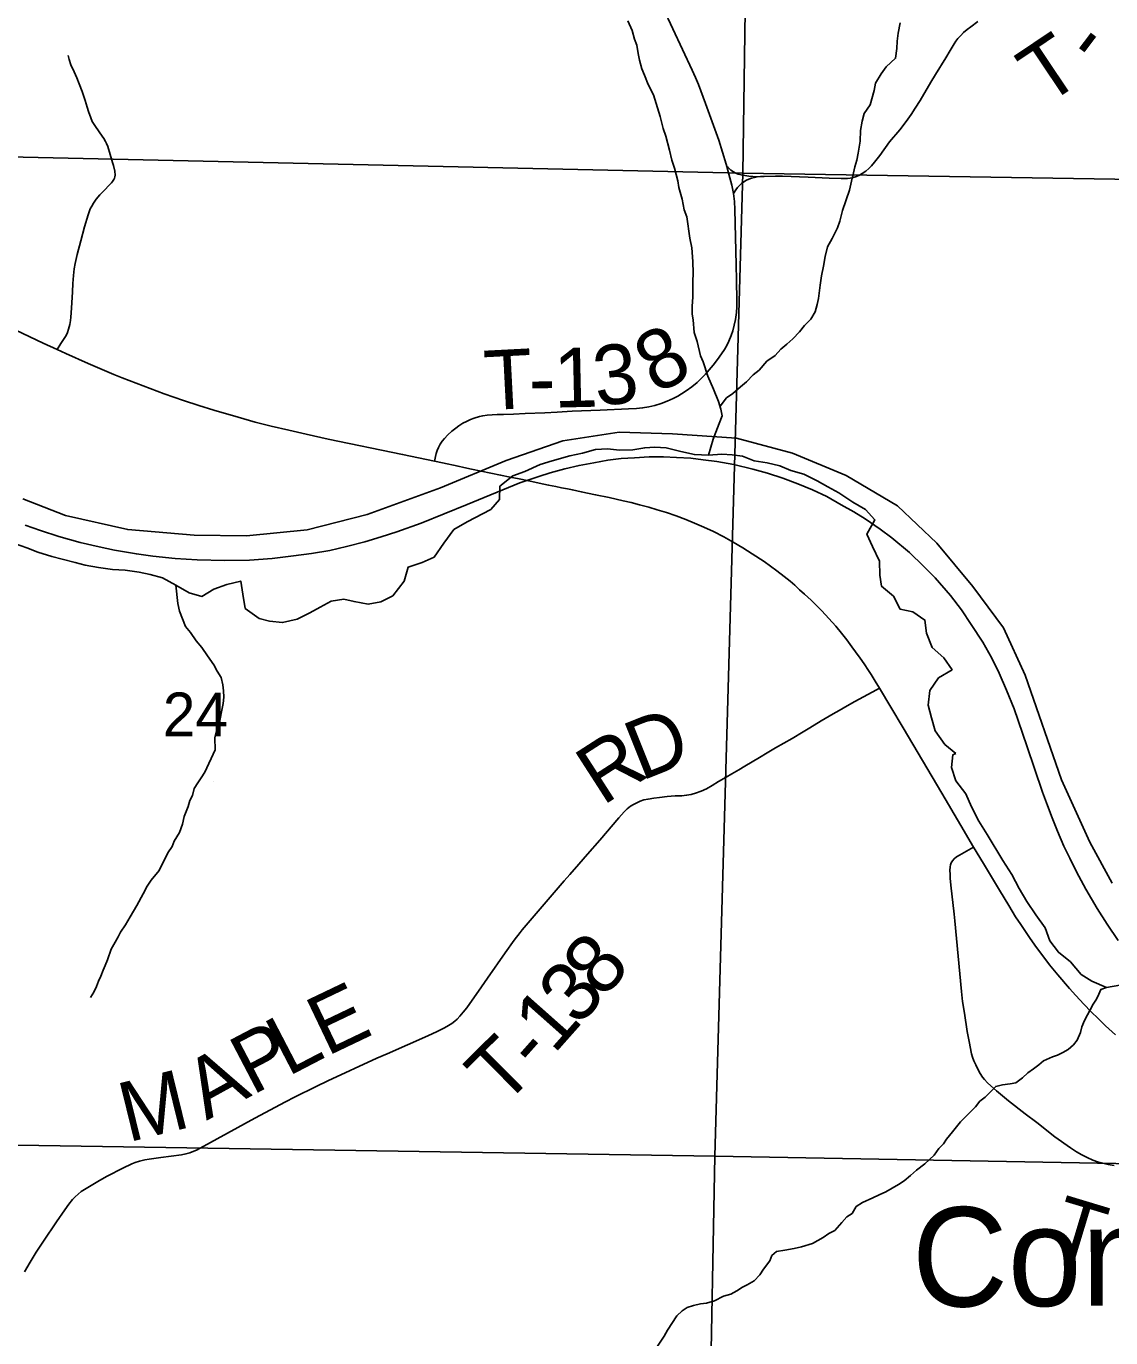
# Model space of a CAD drawing. Extents: x 0 to 34, y 0 to 22.
# Drawn here: x 11.807 to 12.841, y 17.845 to 19.096 of the extents above; entities that cross this region are included whole.
import ezdxf

# ---------------------------------------------------------------- set-up
doc = ezdxf.new("R2010")
doc.units = 0
for name, color, linetype in [('GM_X_Corporation', 7, 'Continuous'), ('GM_X_Major_River', 7, 'Continuous'), ('GM_X_Major_River_Text', 7, 'Continuous'), ('GM_X_Minor_River', 7, 'Continuous'), ('GM_X_Rail_Line', 7, 'Continuous'), ('GM_X_Section_Text', 7, 'Continuous'), ('GM_X_State_Route', 7, 'Continuous'), ('GM_X_Township_Road', 7, 'Continuous'), ('GM_X_Township_Road_Text', 7, 'Continuous')]:
    doc.layers.add(name, color=color, linetype=linetype)

msp = doc.modelspace()

# ---------------------------------------------------------------- linework, layer by layer
at = {"layer": 'GM_X_Corporation'}
for points in [[(12.5051, 19.9749), (12.4906, 18.9558), (11.4752, 18.9783), (11.4952, 19.9838)], [(13.52, 19.9573), (13.4956, 18.9396), (12.4906, 18.9558), (12.5051, 19.9749)], [(11.4752, 18.9783), (12.4906, 18.9558), (12.4638, 18.0185), (11.4565, 18.0343)], [(12.4906, 18.9558), (13.4956, 18.9396), (13.4723, 18.0001), (12.4638, 18.0185)], [(11.4565, 18.0343), (12.4638, 18.0185), (12.4446, 17.0089), (11.4395, 17.0255)], [(12.4638, 18.0185), (13.4723, 18.0001), (13.4493, 16.9912), (12.4446, 17.0089)]]:
    msp.add_lwpolyline(points, close=True, dxfattribs=at)
at = {"layer": 'GM_X_Major_River'}
for points in [[(11.8538, 18.5844), (11.8633, 18.5819), (11.8759, 18.5799), (11.8895, 18.5778), (11.9013, 18.5772), (11.9149, 18.5752), (11.9252, 18.5731), (11.937, 18.5698), (11.9496, 18.5628), (11.9626, 18.5555), (11.9747, 18.5522), (11.986, 18.5592), (11.9984, 18.5636), (12.0116, 18.5668), (12.0137, 18.5544), (12.0158, 18.5408), (12.0292, 18.5311), (12.0391, 18.5286), (12.0516, 18.5273), (12.0656, 18.5306), (12.0776, 18.5364), (12.0874, 18.5419), (12.0979, 18.5478), (12.11, 18.5495), (12.1198, 18.5473), (12.1331, 18.5449), (12.1452, 18.547), (12.1568, 18.5529), (12.1676, 18.5667), (12.1712, 18.58), (12.1847, 18.5844), (12.196, 18.5895), (12.2052, 18.6029), (12.2149, 18.616), (12.2276, 18.6234), (12.2502, 18.6351), (12.2583, 18.6447), (12.2589, 18.6572), (12.2712, 18.6673), (12.2825, 18.6713), (12.2972, 18.6779), (12.3088, 18.6815), (12.3254, 18.6864), (12.3375, 18.6888), (12.3499, 18.6924), (12.3613, 18.693), (12.373, 18.6917), (12.3855, 18.6919), (12.3969, 18.694), (12.4067, 18.6945), (12.4173, 18.6939), (12.4314, 18.6903), (12.4443, 18.6875), (12.4579, 18.687), (12.4704, 18.6879), (12.4803, 18.6873), (12.4901, 18.686), (12.5012, 18.6816), (12.5137, 18.6796), (12.5259, 18.6767), (12.5362, 18.6723), (12.5487, 18.6688), (12.5613, 18.6625), (12.5716, 18.6566), (12.5819, 18.6511), (12.5953, 18.6422), (12.6076, 18.6352), (12.6164, 18.6251), (12.6087, 18.6117), (12.6142, 18.5997), (12.6209, 18.5858), (12.6211, 18.5725), (12.6228, 18.5619), (12.6343, 18.5523), (12.6405, 18.5402), (12.6527, 18.5374), (12.6642, 18.5296), (12.6655, 18.5171), (12.6711, 18.5036), (12.6822, 18.4935), (12.69, 18.4823), (12.6772, 18.4745), (12.6687, 18.4626), (12.6674, 18.4486), (12.6703, 18.4365), (12.6739, 18.424), (12.6832, 18.4109), (12.6935, 18.4024)], [(11.7967, 18.6025), (11.8078, 18.5985), (11.8181, 18.5945), (11.8314, 18.5902), (11.8413, 18.5877), (11.8538, 18.5844)], [(12.6935, 18.4024), (12.6908, 18.4013), (12.6895, 18.3892), (12.6935, 18.3763), (12.7032, 18.364), (12.7087, 18.3516), (12.7157, 18.338), (12.7235, 18.3252), (12.7383, 18.3005), (12.7469, 18.2869), (12.754, 18.2738), (12.7614, 18.2614), (12.7699, 18.2486), (12.7788, 18.2362), (12.7832, 18.2238), (12.7914, 18.2129), (12.8029, 18.2036), (12.8133, 18.1917), (12.8233, 18.1854), (12.8374, 18.1792), (12.8499, 18.1816)]]:
    msp.add_lwpolyline(points, dxfattribs=at)
at = {"layer": 'GM_X_Minor_River'}
for points in [[(12.4579, 18.687), (12.4622, 18.7021), (12.4646, 18.7089), (12.468, 18.7172), (12.4707, 18.7245), (12.4696, 18.7309), (12.4673, 18.7381), (12.4625, 18.7499), (12.4572, 18.7621), (12.4527, 18.7758), (12.4501, 18.7815), (12.4471, 18.7952), (12.4441, 18.804), (12.443, 18.8158), (12.4423, 18.8215), (12.4423, 18.8287), (12.4427, 18.8378), (12.4428, 18.8526), (12.4432, 18.8606), (12.4429, 18.8716), (12.4418, 18.8845), (12.4399, 18.8937), (12.437, 18.9142), (12.4347, 18.9207), (12.4325, 18.9309), (12.4295, 18.9423), (12.4284, 18.9484), (12.4254, 18.9606), (12.4228, 18.9682), (12.4206, 18.9777), (12.4172, 18.991), (12.4146, 18.9983), (12.4116, 19.0097), (12.4052, 19.0306), (12.4003, 19.0405), (12.3966, 19.0493), (12.3943, 19.0553), (12.3921, 19.0637), (12.3906, 19.0698), (12.3895, 19.0778), (12.3872, 19.0835), (12.385, 19.0919), (12.3809, 19.101)], [(12.4688, 18.7335), (12.4749, 18.7415), (12.481, 18.7457), (12.4883, 18.7521), (12.494, 18.7567), (12.5005, 18.7635), (12.5062, 18.768), (12.5134, 18.7767), (12.5214, 18.782), (12.5267, 18.7881), (12.5325, 18.7926), (12.5382, 18.7979), (12.5446, 18.8044), (12.5492, 18.8104), (12.5553, 18.8165), (12.5595, 18.8237), (12.5615, 18.8305), (12.5626, 18.8362), (12.5642, 18.8491), (12.5654, 18.8579), (12.5673, 18.867), (12.5689, 18.8765), (12.5712, 18.8856), (12.5758, 18.8935), (12.5807, 18.9038), (12.583, 18.9102), (12.5854, 18.9201), (12.5923, 18.9395), (12.5942, 18.9482), (12.5961, 18.9562), (12.5973, 18.9619), (12.5992, 18.9683), (12.6004, 18.9748), (12.6023, 18.9862), (12.6028, 18.9964), (12.6043, 19.0055), (12.6063, 19.0127), (12.612, 19.0211), (12.6158, 19.0347), (12.617, 19.0416), (12.6224, 19.0507), (12.6273, 19.0571), (12.6361, 19.0654), (12.6373, 19.0746), (12.6377, 19.0818), (12.6385, 19.0894), (12.6404, 19.0993)], [(11.9496, 18.5628), (11.9516, 18.5456), (11.9531, 18.538), (11.9591, 18.5236), (11.9636, 18.5178), (11.9693, 18.5098), (11.9746, 18.5034), (11.9799, 18.4954), (11.9859, 18.487), (11.9893, 18.4809), (11.9931, 18.4748), (11.9945, 18.4679), (11.9953, 18.4622), (11.9956, 18.4562), (11.9948, 18.4501), (11.9937, 18.4436), (11.9917, 18.4338), (11.9891, 18.4265), (11.9871, 18.4174), (11.9874, 18.406), (11.9774, 18.3845)], [(11.9774, 18.3845), (11.974, 18.3792), (11.9706, 18.3743), (11.9672, 18.3689), (11.9658, 18.3625), (11.9631, 18.3575), (11.9616, 18.3518), (11.9578, 18.3423), (11.956, 18.3351), (11.9533, 18.3271), (11.9481, 18.3188), (11.9462, 18.3138), (11.942, 18.3078), (11.9337, 18.291), (11.9262, 18.2815), (11.9224, 18.2758), (11.9186, 18.2686), (11.9126, 18.2576), (11.9062, 18.2466), (11.9016, 18.239), (11.8971, 18.2321), (11.8948, 18.2276), (11.8918, 18.2226), (11.8881, 18.2158), (11.8847, 18.2055), (11.8824, 18.2002), (11.8805, 18.1957), (11.8783, 18.19), (11.876, 18.1854), (11.8741, 18.1801), (11.8715, 18.1748), (11.8685, 18.1698)], [(11.9858, 18.3757), (11.9858, 18.3756)], [(12.8374, 18.1792), (12.832, 18.1774), (12.8301, 18.1728), (12.8279, 18.1683), (12.8245, 18.1633), (12.8218, 18.158), (12.8192, 18.1531), (12.8162, 18.1478), (12.8139, 18.1417), (12.8124, 18.1364), (12.8094, 18.1291), (12.806, 18.1246), (12.8007, 18.12), (12.7958, 18.1173), (12.7905, 18.1147), (12.7859, 18.1132), (12.7772, 18.1093), (12.7727, 18.1055), (12.7677, 18.1017), (12.7624, 18.0979), (12.7571, 18.093), (12.7507, 18.0884), (12.7454, 18.0873), (12.7382, 18.0865), (12.7317, 18.085), (12.7215, 18.0747), (12.7166, 18.0709), (12.7124, 18.0656), (12.7079, 18.061), (12.6981, 18.0511), (12.6943, 18.0465), (12.6905, 18.0416), (12.6848, 18.0347), (12.6818, 18.0302), (12.6773, 18.0256), (12.6731, 18.0195), (12.664, 18.0112), (12.6561, 18.0051), (12.6504, 18.0001), (12.6443, 17.9948), (12.639, 17.9914), (12.6269, 17.9845), (12.6205, 17.9815), (12.6144, 17.9788), (12.6045, 17.9742), (12.5985, 17.9704), (12.5947, 17.9636), (12.5898, 17.9605), (12.5849, 17.9552), (12.5781, 17.9476), (12.5724, 17.9446), (12.5671, 17.9408), (12.5568, 17.935), (12.5466, 17.932), (12.5394, 17.9305), (12.5307, 17.9289), (12.5227, 17.9274), (12.5182, 17.9236), (12.5163, 17.9186), (12.5102, 17.9107), (12.5068, 17.9053), (12.5012, 17.8996), (12.4947, 17.8958), (12.4902, 17.8935), (12.4849, 17.8901), (12.4792, 17.8867), (12.472, 17.8848), (12.4636, 17.8806), (12.4557, 17.8783), (12.45, 17.8775), (12.4435, 17.876), (12.4375, 17.8741), (12.4325, 17.871), (12.4276, 17.8661), (12.4186, 17.8524), (12.4155, 17.8467), (12.408, 17.8353)]]:
    msp.add_lwpolyline(points, dxfattribs=at)
at = {"layer": 'GM_X_Rail_Line'}
for points in [[(12.8428, 18.2789), (12.8213, 18.3178), (12.7944, 18.3772), (12.7598, 18.4771), (12.739, 18.5221), (12.7099, 18.5617), (12.6755, 18.6029), (12.638, 18.6386), (12.5891, 18.6675), (12.5379, 18.6887), (12.4844, 18.7031), (12.4234, 18.7074), (12.3725, 18.7088), (12.3188, 18.7006), (12.2647, 18.6818), (12.2022, 18.6557), (12.1321, 18.6303), (12.0749, 18.6156), (12.0173, 18.61), (11.9673, 18.6107), (11.9039, 18.6159), (11.8444, 18.6294), (11.8039, 18.6454)], [(11.806, 18.6202), (11.8207, 18.6151), (11.8382, 18.6095), (11.8585, 18.6037), (11.8766, 18.5996), (11.8911, 18.5964), (11.9121, 18.5927), (11.9278, 18.5906), (11.9492, 18.5883), (11.9702, 18.5871), (11.9966, 18.5863), (12.0199, 18.5869), (12.0415, 18.5883), (12.0619, 18.5908), (12.079, 18.5931), (12.0965, 18.5961), (12.1124, 18.5997), (12.13, 18.6043), (12.1456, 18.609), (12.1606, 18.6139), (12.1837, 18.6221), (12.2276, 18.6399), (12.2779, 18.6604), (12.2958, 18.6666), (12.3066, 18.6701), (12.3208, 18.6739), (12.3343, 18.6771), (12.3484, 18.6797), (12.3616, 18.682), (12.3745, 18.6836), (12.3871, 18.6845), (12.4011, 18.6852), (12.4148, 18.6852), (12.4271, 18.6848), (12.441, 18.6839), (12.4528, 18.6825), (12.4657, 18.6808), (12.4818, 18.6779), (12.4999, 18.6736), (12.514, 18.6698), (12.5285, 18.665), (12.5431, 18.6597), (12.5568, 18.6539), (12.5707, 18.6474), (12.5844, 18.6396), (12.5963, 18.6328), (12.6073, 18.6262), (12.6214, 18.6163), (12.6326, 18.6082), (12.6493, 18.594), (12.6628, 18.581), (12.6738, 18.5698), (12.6884, 18.5532), (12.699, 18.5393), (12.7084, 18.5255), (12.7193, 18.5087), (12.7279, 18.4933), (12.7351, 18.4791), (12.742, 18.4629), (12.7492, 18.4451), (12.7614, 18.4098), (12.7764, 18.3655), (12.7809, 18.3527), (12.7856, 18.341), (12.7906, 18.3283), (12.7967, 18.3141), (12.8023, 18.3026), (12.8086, 18.2896), (12.8176, 18.2729), (12.8285, 18.2547), (12.8379, 18.2398), (12.8486, 18.2242)]]:
    msp.add_lwpolyline(points, dxfattribs=at)
at = {"layer": 'GM_X_State_Route'}
for points in [[(11.7973, 18.8062), (11.8232, 18.7938), (11.8367, 18.7876), (11.8448, 18.784), (11.8662, 18.7743), (11.8794, 18.7686), (11.8905, 18.7639), (11.8987, 18.7606), (11.9385, 18.7454), (11.957, 18.7391), (11.9717, 18.7343), (11.9861, 18.7298), (12.0091, 18.723), (12.0253, 18.7185), (12.0407, 18.7145), (12.0575, 18.7107), (12.0742, 18.7068), (12.0949, 18.7023), (12.166, 18.6876), (12.1964, 18.6811)], [(12.1964, 18.6811), (12.2042, 18.6795), (12.2189, 18.6763), (12.2243, 18.6752), (12.2318, 18.6736), (12.2411, 18.6717), (12.2502, 18.6698), (12.2594, 18.6679), (12.2685, 18.666), (12.2773, 18.6642), (12.2863, 18.6623), (12.2964, 18.6602), (12.3052, 18.6584), (12.3123, 18.6569), (12.3177, 18.6558), (12.3233, 18.6547), (12.3279, 18.6537), (12.3364, 18.652), (12.35, 18.6492), (12.3631, 18.6464), (12.3765, 18.6434), (12.3841, 18.6417), (12.392, 18.6397), (12.4007, 18.6374), (12.4089, 18.6349), (12.4178, 18.6323), (12.4269, 18.6291), (12.4361, 18.6257), (12.4443, 18.6222), (12.4534, 18.6183), (12.4626, 18.6141), (12.4724, 18.6089), (12.4813, 18.604), (12.4905, 18.5985), (12.4995, 18.5929), (12.5108, 18.5854), (12.5229, 18.5766), (12.5299, 18.5713), (12.5356, 18.5666), (12.54, 18.5629), (12.5446, 18.5586), (12.5492, 18.5545), (12.5556, 18.5485), (12.5604, 18.5438), (12.5657, 18.5384), (12.5725, 18.5312), (12.5791, 18.5238), (12.5846, 18.5173), (12.5897, 18.5107), (12.5946, 18.5042), (12.598, 18.4994), (12.6023, 18.4934), (12.6062, 18.4878), (12.6103, 18.4816), (12.6128, 18.4777), (12.6167, 18.4714), (12.6208, 18.4647)], [(12.6208, 18.4647), (12.6317, 18.4467), (12.6434, 18.4268), (12.6618, 18.3956), (12.6802, 18.3646), (12.6985, 18.3337), (12.7106, 18.3132), (12.72, 18.2975), (12.7352, 18.2721), (12.7441, 18.2574), (12.7506, 18.2468), (12.7556, 18.2392), (12.7644, 18.226), (12.7707, 18.2173), (12.7765, 18.2095), (12.783, 18.2009), (12.791, 18.1912), (12.8021, 18.1783), (12.808, 18.1716), (12.8157, 18.1635), (12.8228, 18.1561), (12.8293, 18.1496), (12.8365, 18.1428), (12.8459, 18.1342)]]:
    msp.add_lwpolyline(points, dxfattribs=at)
at = {"layer": 'GM_X_Township_Road'}
for points in [[(12.1964, 18.6811), (12.1981, 18.6886), (12.1989, 18.6915), (12.2002, 18.6943), (12.2017, 18.6973), (12.2037, 18.7001), (12.2059, 18.7028), (12.209, 18.7062), (12.2129, 18.7097), (12.2167, 18.7126), (12.2198, 18.7149), (12.2235, 18.7173), (12.227, 18.7191), (12.2307, 18.7209), (12.2343, 18.7222), (12.2393, 18.7237), (12.2425, 18.7245), (12.2466, 18.725), (12.2562, 18.7257), (12.2621, 18.7258), (12.2717, 18.7261), (12.2828, 18.7265), (12.3018, 18.7274), (12.3133, 18.728), (12.3278, 18.7288), (12.3544, 18.7298), (12.3815, 18.7311), (12.3892, 18.7314), (12.3949, 18.7319), (12.4009, 18.7331), (12.4065, 18.7344), (12.4127, 18.7363), (12.4182, 18.7385), (12.4241, 18.7409), (12.4284, 18.7432), (12.432, 18.7453), (12.4366, 18.7482), (12.4418, 18.752), (12.4471, 18.7563), (12.4512, 18.7603), (12.4548, 18.764), (12.4584, 18.7683), (12.4621, 18.7728), (12.4662, 18.778), (12.4702, 18.7835), (12.473, 18.7878), (12.4751, 18.7915), (12.4773, 18.7957), (12.4794, 18.8011), (12.4808, 18.8055), (12.4823, 18.8108), (12.4835, 18.8164), (12.4844, 18.823), (12.4849, 18.8285), (12.4848, 18.8343), (12.4845, 18.8539), (12.4841, 18.8685), (12.483, 18.9211), (12.4824, 18.9288), (12.4816, 18.9365), (12.48, 18.9445), (12.4773, 18.9548), (12.4752, 18.9622), (12.4746, 18.9644), (12.4675, 18.9872), (12.4549, 19.0224), (12.4481, 19.0405), (12.4455, 19.047), (12.4422, 19.0542), (12.4145, 19.1132)], [(12.4816, 18.9365), (12.4839, 18.94), (12.4855, 18.9421), (12.487, 18.9438), (12.4893, 18.946), (12.4915, 18.9476), (12.4939, 18.9491), (12.4963, 18.9501), (12.4987, 18.9509), (12.5016, 18.9517), (12.5041, 18.9522), (12.5075, 18.9526), (12.5107, 18.9528), (12.5218, 18.9531), (12.5284, 18.953), (12.5527, 18.9521), (12.5727, 18.9511), (12.5844, 18.9506), (12.5902, 18.9508), (12.5928, 18.9511), (12.5956, 18.9517), (12.5989, 18.9527), (12.6019, 18.9539), (12.6044, 18.9554), (12.6079, 18.9578), (12.6108, 18.9603), (12.6132, 18.9629), (12.616, 18.9662), (12.621, 18.9727), (12.6304, 18.9857), (12.6401, 18.9972), (12.6464, 19.0052), (12.6509, 19.0117), (12.6549, 19.0177), (12.6595, 19.0251), (12.6698, 19.0425), (12.6743, 19.0498), (12.6842, 19.0659), (12.6882, 19.0727), (12.6919, 19.079), (12.6937, 19.0818), (12.6956, 19.0841), (12.6983, 19.087), (12.7011, 19.0899), (12.7043, 19.0928), (12.7078, 19.0955), (12.7147, 19.1004)], [(11.8367, 18.7876), (11.8402, 18.7933), (11.8451, 18.8011), (11.8464, 18.8038), (11.8475, 18.8069), (11.8488, 18.8115), (11.8494, 18.8152), (11.8496, 18.8186), (11.8502, 18.827), (11.8512, 18.8427), (11.8516, 18.8505), (11.8522, 18.8581), (11.8529, 18.8645), (11.8538, 18.8697), (11.8557, 18.8783), (11.859, 18.8914), (11.8625, 18.9046), (11.866, 18.9162), (11.867, 18.9189), (11.8682, 18.9218), (11.8695, 18.9243), (11.8711, 18.9272), (11.8739, 18.9311), (11.8774, 18.935), (11.8796, 18.9375), (11.8883, 18.9466), (11.8894, 18.948), (11.8905, 18.9498), (11.8912, 18.9511), (11.8917, 18.9524), (11.8919, 18.954), (11.8916, 18.9577), (11.8904, 18.963), (11.8894, 18.9661), (11.8848, 18.9812), (11.8836, 18.9841), (11.8827, 18.986), (11.8811, 18.9888), (11.8773, 18.9944), (11.8718, 19.0021), (11.87, 19.0052), (11.8686, 19.0085), (11.8665, 19.0146), (11.8652, 19.0187), (11.8633, 19.0251), (11.8605, 19.0338), (11.8577, 19.041), (11.8553, 19.0466), (11.8527, 19.0523), (11.8497, 19.0592), (11.8481, 19.0642), (11.8471, 19.068)], [(12.4752, 18.9622), (12.4764, 18.9611), (12.4792, 18.9586), (12.4816, 18.957), (12.4837, 18.9559), (12.486, 18.9549), (12.489, 18.9541), (12.4923, 18.9536), (12.4961, 18.953), (12.5041, 18.9522)], [(12.6208, 18.4647), (12.6167, 18.4714), (12.6128, 18.4777), (12.6103, 18.4816), (12.6062, 18.4878), (12.6023, 18.4934), (12.598, 18.4994), (12.5946, 18.5042), (12.5897, 18.5107), (12.5846, 18.5173), (12.5791, 18.5238), (12.5725, 18.5312), (12.5657, 18.5384), (12.5604, 18.5438), (12.5556, 18.5485), (12.5492, 18.5545), (12.5446, 18.5586), (12.54, 18.5629), (12.5356, 18.5666), (12.5299, 18.5713), (12.5229, 18.5766), (12.5108, 18.5854), (12.4995, 18.5929), (12.4905, 18.5985), (12.4813, 18.604), (12.4724, 18.6089), (12.4626, 18.6141), (12.4534, 18.6183), (12.4443, 18.6222), (12.4361, 18.6257), (12.4269, 18.6291), (12.4178, 18.6323), (12.4089, 18.6349), (12.4007, 18.6374), (12.392, 18.6397), (12.3841, 18.6417), (12.3765, 18.6434), (12.3631, 18.6464), (12.35, 18.6492), (12.3364, 18.652), (12.3279, 18.6537), (12.3233, 18.6547), (12.3177, 18.6558), (12.3123, 18.6569), (12.3052, 18.6584), (12.2964, 18.6602), (12.2863, 18.6623), (12.2773, 18.6642), (12.2685, 18.666), (12.2594, 18.6679), (12.2502, 18.6698), (12.2411, 18.6717), (12.2318, 18.6736), (12.2243, 18.6752), (12.2189, 18.6763), (12.2042, 18.6795), (12.1964, 18.6811)], [(12.4497, 18.3661), (12.4506, 18.3664), (12.4558, 18.3688), (12.4614, 18.3718), (12.4674, 18.3758), (12.4745, 18.3798), (12.4801, 18.3831), (12.4866, 18.3869), (12.4925, 18.3903), (12.4993, 18.3944), (12.5063, 18.3985), (12.5136, 18.4029), (12.5217, 18.4078), (12.5295, 18.4123), (12.5374, 18.4168), (12.548, 18.423), (12.5543, 18.427), (12.5652, 18.4337), (12.5765, 18.4402), (12.5824, 18.4435), (12.59, 18.4478), (12.5973, 18.4519), (12.6181, 18.4632), (12.6208, 18.4647)], [(11.9264, 18.0158), (11.9356, 18.0171), (11.9551, 18.0196), (11.9593, 18.0205), (11.9632, 18.0216), (11.9668, 18.0232), (11.9694, 18.0243), (11.9728, 18.026), (12.0252, 18.0547), (12.0544, 18.0704), (12.063, 18.0748), (12.0836, 18.085), (12.0946, 18.0902), (12.1416, 18.1118), (12.1512, 18.116), (12.1901, 18.1331), (12.1989, 18.1373), (12.2059, 18.1408), (12.2098, 18.143), (12.2129, 18.145), (12.2158, 18.1472), (12.2179, 18.149), (12.2207, 18.1518), (12.2239, 18.1556), (12.2272, 18.1599), (12.2413, 18.1798), (12.247, 18.1883), (12.2638, 18.2124), (12.2724, 18.2243), (12.2781, 18.2318), (12.2802, 18.2344), (12.3202, 18.2809), (12.3254, 18.2869), (12.3342, 18.2969), (12.3425, 18.3065), (12.3542, 18.3198), (12.3721, 18.3411), (12.3772, 18.3469), (12.3802, 18.3497), (12.3835, 18.3521), (12.3863, 18.3539), (12.3894, 18.3555), (12.3926, 18.3568), (12.3961, 18.3581), (12.4001, 18.359), (12.4056, 18.3599), (12.411, 18.3606), (12.4184, 18.3613), (12.4261, 18.3619), (12.4323, 18.3622), (12.4369, 18.3626), (12.4411, 18.3634), (12.4464, 18.3649), (12.4497, 18.3661)], [(12.7106, 18.3132), (12.7039, 18.3092), (12.6972, 18.3056), (12.6942, 18.304), (12.692, 18.302), (12.6904, 18.3002), (12.6893, 18.2982), (12.6885, 18.2964), (12.6881, 18.2942), (12.6879, 18.291), (12.6881, 18.2873), (12.6883, 18.2835), (12.689, 18.2768), (12.6922, 18.2493), (12.6928, 18.243), (12.6989, 18.1754), (12.7001, 18.1658), (12.7018, 18.1549), (12.7043, 18.1374), (12.7062, 18.1277), (12.7087, 18.116), (12.7096, 18.1128), (12.7109, 18.1093), (12.7126, 18.1054), (12.7149, 18.1006), (12.7169, 18.0972), (12.7192, 18.0938), (12.7211, 18.0914), (12.7239, 18.0884), (12.7271, 18.0854), (12.7324, 18.0807), (12.7438, 18.0712), (12.7599, 18.0588), (12.7709, 18.0505), (12.7881, 18.0369), (12.803, 18.0264), (12.8086, 18.0227), (12.8138, 18.0196), (12.8188, 18.017), (12.8242, 18.0145), (12.8286, 18.0129), (12.8338, 18.0116), (12.839, 18.0104), (12.8446, 18.0095)], [(11.8053, 17.908), (11.8108, 17.9175), (11.8167, 17.9269), (11.8235, 17.9375), (11.8358, 17.9557), (11.8439, 17.9674), (11.8476, 17.9728), (11.8513, 17.9772), (11.8538, 17.9798), (11.8565, 17.9822), (11.8596, 17.9846), (11.8625, 17.9867), (11.8657, 17.9887), (11.8769, 17.9951), (11.8843, 17.9992), (11.8993, 18.0071), (11.9077, 18.0112), (11.9109, 18.0125), (11.9152, 18.0138), (11.9203, 18.0149), (11.9244, 18.0155), (11.9264, 18.0158)]]:
    msp.add_lwpolyline(points, dxfattribs=at)

# ---------------------------------------------------------------- texts
at = {"layer": 'GM_X_Major_River_Text'}
msp.add_text('Conotton', height=0.0947, rotation=0.3119, dxfattribs=at).set_placement((12.652, 17.8748))
at = {"layer": 'GM_X_Section_Text'}
msp.add_text('24', height=0.04186, rotation=0, dxfattribs=at).set_placement((11.9373, 18.4187))
at = {"layer": 'GM_X_Township_Road_Text'}
for s, rotation, p in [('T', 33.8446, (12.779, 19.0194)), ('-', 52.8879, (12.8292, 19.0571)), ('8', 28.3179, (12.4078, 18.7444)), ('T', 2.9473, (12.245, 18.7297)), ('1', 1.2999, (12.3106, 18.7322)), ('3', 6.7684, (12.3512, 18.7334)), ('-', 0.6049, (12.2867, 18.7319)), ('D', 21.7683, (12.3933, 18.3759)), ('R', 32.7418, (12.3566, 18.352)), ('8', 48.7621, (12.3569, 18.1676)), ('3', 48.4686, (12.3335, 18.1411)), ('E', 25.5453, (12.0937, 18.1133)), ('1', 48.428, (12.3103, 18.1149)), ('L', 27.4755, (12.0564, 18.0939)), ('P', 27.6552, (12.0225, 18.0761)), ('T', 44.7485, (12.2618, 18.0647)), ('-', 48.3258, (12.2947, 18.0974)), ('A', 28.8744, (11.979, 18.0521)), ('M', 13.7963, (11.904, 18.0315)), ('T', 343.1957, (12.7816, 17.9272))]:
    msp.add_text(s, height=0.0568, rotation=rotation, dxfattribs=at).set_placement(p)

doc.saveas('drawing.dxf')
